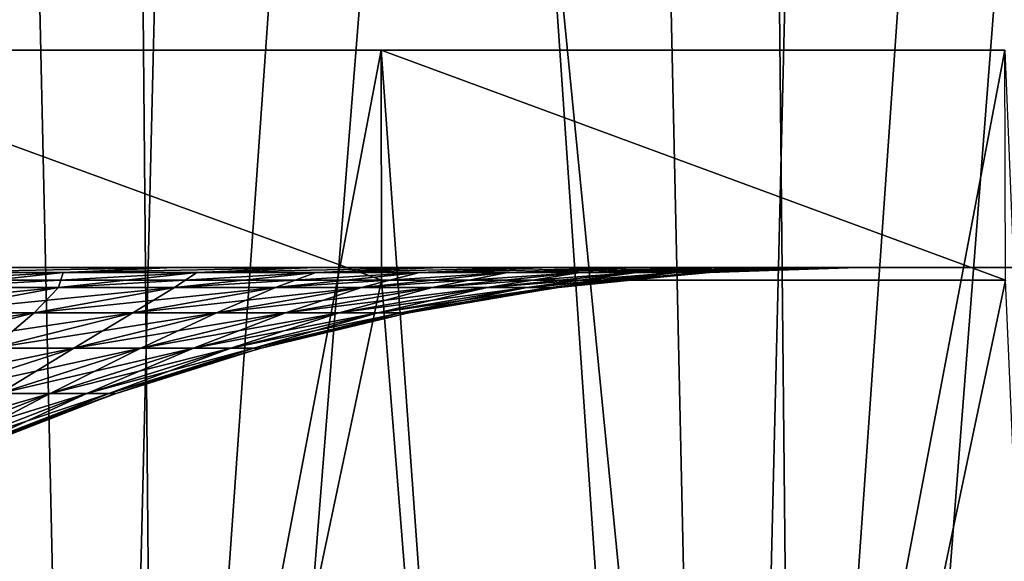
# Model space of a CAD drawing. Header units: millimetres. Extents: x -168 to 168, y -59 to 34.
# Tile 379 of 494: x 42.34 to 50, y -8.94 to -4.72. Entities that reach past the tile are written whole.
import ezdxf

# ---------------------------------------------------------------- set-up
doc = ezdxf.new("R2010")
doc.units = ezdxf.units.MM
doc.header["$LTSCALE"] = 33.374815
for name, color, linetype in [('11', 7, 'CONTINUOUS'), ('2', 7, 'CONTINUOUS'), ('25', 7, 'CONTINUOUS'), ('26', 7, 'CONTINUOUS'), ('3', 7, 'CONTINUOUS'), ('33', 7, 'CONTINUOUS'), ('34', 7, 'CONTINUOUS'), ('37', 7, 'CONTINUOUS'), ('38', 7, 'CONTINUOUS')]:
    doc.layers.add(name, color=color, linetype=linetype)

msp = doc.modelspace()

# ---------------------------------------------------------------- linework, layer by layer
at = {"layer": '11', "color": 7, "linetype": 'Continuous', "true_color": 0xf6f6f6}
for points in [[(44.479, -6.65, -100.5843), (40.6409, -6.65, 102.1954), (40.6409, -6.65, -102.1954), (44.479, -6.65, -100.5843)], [(44.479, -6.65, 100.5843), (40.6409, -6.65, 102.1954), (44.479, -6.65, -100.5843), (44.479, -6.65, 100.5843)], [(48.2534, -6.65, -98.8291), (44.479, -6.65, 100.5843), (44.479, -6.65, -100.5843), (48.2534, -6.65, -98.8291)], [(48.2534, -6.65, 98.8291), (44.479, -6.65, 100.5843), (48.2534, -6.65, -98.8291), (48.2534, -6.65, 98.8291)], [(51.9587, -6.65, -96.9323), (48.2534, -6.65, 98.8291), (48.2534, -6.65, -98.8291), (51.9587, -6.65, -96.9323)], [(51.9587, -6.65, 96.9323), (48.2534, -6.65, 98.8291), (51.9587, -6.65, -96.9323), (51.9587, -6.65, 96.9323)]]:
    msp.add_3dface(points, dxfattribs=at)
at = {"layer": '2', "color": 7, "linetype": 'Continuous', "true_color": 0xf5f5f5}
for points in [[(45.1543, -6.75, -155.4254), (40.247, -4.9554, -156.7516), (40.2501, -6.75, -156.767), (45.1543, -6.75, -155.4254)], [(45.1508, -4.9554, -155.4101), (40.247, -4.9554, -156.7516), (45.1543, -6.75, -155.4254), (45.1508, -4.9554, -155.4101)], [(40.247, -4.9554, 156.7516), (45.1508, -4.9554, 155.4101), (41.6241, -23.5022, 156.5591), (40.247, -4.9554, 156.7516)], [(41.6241, -23.5022, 156.5591), (45.1508, -4.9554, 155.4101), (46.4896, -23.5022, 155.1838), (41.6241, -23.5022, 156.5591)], [(50.0139, -6.75, -153.9304), (45.1508, -4.9554, -155.4101), (45.1543, -6.75, -155.4254), (50.0139, -6.75, -153.9304)], [(50.0101, -4.9554, -153.9152), (45.1508, -4.9554, -155.4101), (50.0139, -6.75, -153.9304), (50.0101, -4.9554, -153.9152)], [(45.1508, -4.9554, 155.4101), (50.0101, -4.9554, 153.9152), (46.4896, -23.5022, 155.1838), (45.1508, -4.9554, 155.4101)], [(50.0101, -4.9554, 153.9152), (50.5157, -17.3856, 153.8641), (46.4896, -23.5022, 155.1838), (50.0101, -4.9554, 153.9152)]]:
    msp.add_3dface(points, dxfattribs=at)
at = {"layer": '25', "color": 7, "linetype": 'Continuous', "true_color": 0xf5f5f5}
for points in [[(43.5394, -6.65, -22.1842), (42.3187, -6.65, -24.4325), (41.5205, -6.6882, -23.499), (43.5394, -6.65, -22.1842)], [(42.6752, -6.6882, -21.3304), (43.5394, -6.65, -22.1842), (41.5205, -6.6882, -23.499), (42.6752, -6.6882, -21.3304)], [(44.6408, -6.65, -19.8752), (43.5394, -6.65, -22.1842), (42.6752, -6.6882, -21.3304), (44.6408, -6.65, -19.8752)], [(43.7167, -6.6882, -19.1053), (44.6408, -6.65, -19.8752), (42.6752, -6.6882, -21.3304), (43.7167, -6.6882, -19.1053)], [(45.6198, -6.65, -17.5116), (44.6408, -6.65, -19.8752), (43.7167, -6.6882, -19.1053), (45.6198, -6.65, -17.5116)], [(44.6422, -6.6882, -16.8295), (45.6198, -6.65, -17.5116), (43.7167, -6.6882, -19.1053), (44.6422, -6.6882, -16.8295)], [(46.4738, -6.65, -15.1), (45.6198, -6.65, -17.5116), (44.6422, -6.6882, -16.8295), (46.4738, -6.65, -15.1)], [(45.4494, -6.6882, -14.509), (46.4738, -6.65, -15.1), (44.6422, -6.6882, -16.8295), (45.4494, -6.6882, -14.509)], [(47.2003, -6.65, -12.6471), (46.4738, -6.65, -15.1), (45.4494, -6.6882, -14.509), (47.2003, -6.65, -12.6471)], [(46.136, -6.6882, -12.1501), (47.2003, -6.65, -12.6471), (45.4494, -6.6882, -14.509), (46.136, -6.6882, -12.1501)], [(47.7976, -6.65, -10.1595), (47.2003, -6.65, -12.6471), (46.136, -6.6882, -12.1501), (47.7976, -6.65, -10.1595)], [(46.7003, -6.6882, -9.759), (47.7976, -6.65, -10.1595), (46.136, -6.6882, -12.1501), (46.7003, -6.6882, -9.759)], [(48.2638, -6.65, -7.644), (47.7976, -6.65, -10.1595), (46.7003, -6.6882, -9.759), (48.2638, -6.65, -7.644)], [(47.1408, -6.6882, -7.342), (48.2638, -6.65, -7.644), (46.7003, -6.6882, -9.759), (47.1408, -6.6882, -7.342)], [(47.4562, -6.6882, -4.9055), (48.5977, -6.65, -5.1076), (47.1408, -6.6882, -7.342), (47.4562, -6.6882, -4.9055)], [(48.5977, -6.65, -5.1076), (48.2638, -6.65, -7.644), (47.1408, -6.6882, -7.342), (48.5977, -6.65, -5.1076)], [(48.7984, -6.65, -2.5572), (48.5977, -6.65, -5.1076), (47.4562, -6.6882, -4.9055), (48.7984, -6.65, -2.5572)], [(47.6459, -6.6882, -2.456), (48.7984, -6.65, -2.5572), (47.4562, -6.6882, -4.9055), (47.6459, -6.6882, -2.456)], [(47.7091, -6.6882), (48.7984, -6.65, -2.5572), (47.6459, -6.6882, -2.456), (47.7091, -6.6882)], [(48.8653, -6.65), (48.7984, -6.65, -2.5572), (47.7091, -6.6882), (48.8653, -6.65)], [(42.6752, -6.6882, -21.3304), (41.5205, -6.6882, -23.499), (41.6224, -6.8062, -20.8042), (42.6752, -6.6882, -21.3304)], [(42.6382, -6.8062, -18.634), (42.6752, -6.6882, -21.3304), (41.6224, -6.8062, -20.8042), (42.6382, -6.8062, -18.634)], [(43.7167, -6.6882, -19.1053), (42.6752, -6.6882, -21.3304), (42.6382, -6.8062, -18.634), (43.7167, -6.6882, -19.1053)], [(43.5409, -6.8062, -16.4143), (43.7167, -6.6882, -19.1053), (42.6382, -6.8062, -18.634), (43.5409, -6.8062, -16.4143)], [(44.6422, -6.6882, -16.8295), (43.7167, -6.6882, -19.1053), (43.5409, -6.8062, -16.4143), (44.6422, -6.6882, -16.8295)], [(44.3282, -6.8062, -14.1511), (44.6422, -6.6882, -16.8295), (43.5409, -6.8062, -16.4143), (44.3282, -6.8062, -14.1511)], [(45.4494, -6.6882, -14.509), (44.6422, -6.6882, -16.8295), (44.3282, -6.8062, -14.1511), (45.4494, -6.6882, -14.509)], [(44.9979, -6.8062, -11.8504), (45.4494, -6.6882, -14.509), (44.3282, -6.8062, -14.1511), (44.9979, -6.8062, -11.8504)], [(46.136, -6.6882, -12.1501), (45.4494, -6.6882, -14.509), (44.9979, -6.8062, -11.8504), (46.136, -6.6882, -12.1501)], [(45.5483, -6.8062, -9.5182), (46.136, -6.6882, -12.1501), (44.9979, -6.8062, -11.8504), (45.5483, -6.8062, -9.5182)], [(46.7003, -6.6882, -9.759), (46.136, -6.6882, -12.1501), (45.5483, -6.8062, -9.5182), (46.7003, -6.6882, -9.759)], [(45.9779, -6.8062, -7.1609), (46.7003, -6.6882, -9.759), (45.5483, -6.8062, -9.5182), (45.9779, -6.8062, -7.1609)], [(47.1408, -6.6882, -7.342), (46.7003, -6.6882, -9.759), (45.9779, -6.8062, -7.1609), (47.1408, -6.6882, -7.342)], [(46.2855, -6.8062, -4.7845), (47.1408, -6.6882, -7.342), (45.9779, -6.8062, -7.1609), (46.2855, -6.8062, -4.7845)], [(47.4562, -6.6882, -4.9055), (47.1408, -6.6882, -7.342), (46.2855, -6.8062, -4.7845), (47.4562, -6.6882, -4.9055)], [(46.4705, -6.8062, -2.3954), (47.4562, -6.6882, -4.9055), (46.2855, -6.8062, -4.7845), (46.4705, -6.8062, -2.3954)], [(47.6459, -6.6882, -2.456), (47.4562, -6.6882, -4.9055), (46.4705, -6.8062, -2.3954), (47.6459, -6.6882, -2.456)], [(46.5322, -6.8062), (47.6459, -6.6882, -2.456), (46.4705, -6.8062, -2.3954), (46.5322, -6.8062)], [(47.6843, -6.6899), (47.6459, -6.6882, -2.456), (46.5322, -6.8062), (47.6843, -6.6899)], [(47.7091, -6.6882), (47.6459, -6.6882, -2.456), (47.6843, -6.6899), (47.7091, -6.6882)], [(42.6382, -6.8062, -18.634), (41.6224, -6.8062, -20.8042), (41.5695, -7.0035, -18.1669), (42.6382, -6.8062, -18.634)], [(42.4496, -7.0035, -16.0029), (42.6382, -6.8062, -18.634), (41.5695, -7.0035, -18.1669), (42.4496, -7.0035, -16.0029)], [(43.5409, -6.8062, -16.4143), (42.6382, -6.8062, -18.634), (42.4496, -7.0035, -16.0029), (43.5409, -6.8062, -16.4143)], [(43.2171, -7.0035, -13.7964), (43.5409, -6.8062, -16.4143), (42.4496, -7.0035, -16.0029), (43.2171, -7.0035, -13.7964)], [(44.3282, -6.8062, -14.1511), (43.5409, -6.8062, -16.4143), (43.2171, -7.0035, -13.7964), (44.3282, -6.8062, -14.1511)], [(43.8701, -7.0035, -11.5534), (44.3282, -6.8062, -14.1511), (43.2171, -7.0035, -13.7964), (43.8701, -7.0035, -11.5534)], [(44.9979, -6.8062, -11.8504), (44.3282, -6.8062, -14.1511), (43.8701, -7.0035, -11.5534), (44.9979, -6.8062, -11.8504)], [(44.4066, -7.0035, -9.2797), (44.9979, -6.8062, -11.8504), (43.8701, -7.0035, -11.5534), (44.4066, -7.0035, -9.2797)], [(45.5483, -6.8062, -9.5182), (44.9979, -6.8062, -11.8504), (44.4066, -7.0035, -9.2797), (45.5483, -6.8062, -9.5182)], [(44.8255, -7.0035, -6.9814), (45.5483, -6.8062, -9.5182), (44.4066, -7.0035, -9.2797), (44.8255, -7.0035, -6.9814)], [(45.9779, -6.8062, -7.1609), (45.5483, -6.8062, -9.5182), (44.8255, -7.0035, -6.9814), (45.9779, -6.8062, -7.1609)], [(45.1254, -7.0035, -4.6646), (45.9779, -6.8062, -7.1609), (44.8255, -7.0035, -6.9814), (45.1254, -7.0035, -4.6646)], [(46.2855, -6.8062, -4.7845), (45.9779, -6.8062, -7.1609), (45.1254, -7.0035, -4.6646), (46.2855, -6.8062, -4.7845)], [(45.3057, -7.0035, -2.3354), (46.2855, -6.8062, -4.7845), (45.1254, -7.0035, -4.6646), (45.3057, -7.0035, -2.3354)], [(46.4705, -6.8062, -2.3954), (46.2855, -6.8062, -4.7845), (45.3057, -7.0035, -2.3354), (46.4705, -6.8062, -2.3954)], [(45.3659, -7.0035), (46.4705, -6.8062, -2.3954), (45.3057, -7.0035, -2.3354), (45.3659, -7.0035)], [(46.5087, -6.8094), (46.4705, -6.8062, -2.3954), (45.3659, -7.0035), (46.5087, -6.8094)], [(46.5322, -6.8062), (46.4705, -6.8062, -2.3954), (46.5087, -6.8094), (46.5322, -6.8062)], [(42.4496, -7.0035, -16.0029), (41.5695, -7.0035, -18.1669), (41.3733, -7.279, -15.5971), (42.4496, -7.0035, -16.0029)], [(42.1213, -7.279, -13.4466), (42.4496, -7.0035, -16.0029), (41.3733, -7.279, -15.5971), (42.1213, -7.279, -13.4466)], [(43.2171, -7.0035, -13.7964), (42.4496, -7.0035, -16.0029), (42.1213, -7.279, -13.4466), (43.2171, -7.0035, -13.7964)], [(42.7577, -7.279, -11.2604), (43.2171, -7.0035, -13.7964), (42.1213, -7.279, -13.4466), (42.7577, -7.279, -11.2604)], [(43.8701, -7.0035, -11.5534), (43.2171, -7.0035, -13.7964), (42.7577, -7.279, -11.2604), (43.8701, -7.0035, -11.5534)], [(43.2807, -7.279, -9.0444), (43.8701, -7.0035, -11.5534), (42.7577, -7.279, -11.2604), (43.2807, -7.279, -9.0444)], [(44.4066, -7.0035, -9.2797), (43.8701, -7.0035, -11.5534), (43.2807, -7.279, -9.0444), (44.4066, -7.0035, -9.2797)], [(43.6889, -7.279, -6.8044), (44.4066, -7.0035, -9.2797), (43.2807, -7.279, -9.0444), (43.6889, -7.279, -6.8044)], [(44.8255, -7.0035, -6.9814), (44.4066, -7.0035, -9.2797), (43.6889, -7.279, -6.8044), (44.8255, -7.0035, -6.9814)], [(43.9812, -7.279, -4.5463), (44.8255, -7.0035, -6.9814), (43.6889, -7.279, -6.8044), (43.9812, -7.279, -4.5463)], [(45.1254, -7.0035, -4.6646), (44.8255, -7.0035, -6.9814), (43.9812, -7.279, -4.5463), (45.1254, -7.0035, -4.6646)], [(44.1569, -7.279, -2.2762), (45.1254, -7.0035, -4.6646), (43.9812, -7.279, -4.5463), (44.1569, -7.279, -2.2762)], [(45.3057, -7.0035, -2.3354), (45.1254, -7.0035, -4.6646), (44.1569, -7.279, -2.2762), (45.3057, -7.0035, -2.3354)], [(44.2156, -7.279), (45.3057, -7.0035, -2.3354), (44.1569, -7.279, -2.2762), (44.2156, -7.279)], [(45.3439, -7.008), (45.3057, -7.0035, -2.3354), (44.2156, -7.279), (45.3439, -7.008)], [(45.3659, -7.0035), (45.3057, -7.0035, -2.3354), (45.3439, -7.008), (45.3659, -7.0035)], [(42.7577, -7.279, -11.2604), (42.1213, -7.279, -13.4466), (41.6659, -7.6317, -10.9729), (42.7577, -7.279, -11.2604)], [(42.1755, -7.6317, -8.8134), (42.7577, -7.279, -11.2604), (41.6659, -7.6317, -10.9729), (42.1755, -7.6317, -8.8134)], [(42.5733, -7.6317, -6.6306), (43.2807, -7.279, -9.0444), (42.1755, -7.6317, -8.8134), (42.5733, -7.6317, -6.6306)], [(43.2807, -7.279, -9.0444), (42.7577, -7.279, -11.2604), (42.1755, -7.6317, -8.8134), (43.2807, -7.279, -9.0444)], [(42.8581, -7.6317, -4.4302), (43.6889, -7.279, -6.8044), (42.5733, -7.6317, -6.6306), (42.8581, -7.6317, -4.4302)], [(43.6889, -7.279, -6.8044), (43.2807, -7.279, -9.0444), (42.5733, -7.6317, -6.6306), (43.6889, -7.279, -6.8044)], [(43.0294, -7.6317, -2.218), (43.9812, -7.279, -4.5463), (42.8581, -7.6317, -4.4302), (43.0294, -7.6317, -2.218)], [(43.9812, -7.279, -4.5463), (43.6889, -7.279, -6.8044), (42.8581, -7.6317, -4.4302), (43.9812, -7.279, -4.5463)], [(43.0865, -7.6317), (44.1569, -7.279, -2.2762), (43.0294, -7.6317, -2.218), (43.0865, -7.6317)], [(44.1569, -7.279, -2.2762), (43.9812, -7.279, -4.5463), (43.0294, -7.6317, -2.218), (44.1569, -7.279, -2.2762)], [(44.1951, -7.2847), (44.1569, -7.279, -2.2762), (43.0865, -7.6317), (44.1951, -7.2847)], [(44.2156, -7.279), (44.1569, -7.279, -2.2762), (44.1951, -7.2847), (44.2156, -7.279)], [(42.5733, -7.6317, -6.6306), (42.1755, -7.6317, -8.8134), (41.4837, -8.0598, -6.4609), (42.5733, -7.6317, -6.6306)], [(41.7613, -8.0598, -4.3168), (42.5733, -7.6317, -6.6306), (41.4837, -8.0598, -6.4609), (41.7613, -8.0598, -4.3168)], [(42.8581, -7.6317, -4.4302), (42.5733, -7.6317, -6.6306), (41.7613, -8.0598, -4.3168), (42.8581, -7.6317, -4.4302)], [(41.9282, -8.0598, -2.1613), (42.8581, -7.6317, -4.4302), (41.7613, -8.0598, -4.3168), (41.9282, -8.0598, -2.1613)], [(43.0294, -7.6317, -2.218), (42.8581, -7.6317, -4.4302), (41.9282, -8.0598, -2.1613), (43.0294, -7.6317, -2.218)], [(41.9839, -8.0598), (43.0294, -7.6317, -2.218), (41.9282, -8.0598, -2.1613), (41.9839, -8.0598)], [(43.0676, -7.6383), (43.0294, -7.6317, -2.218), (41.9839, -8.0598), (43.0676, -7.6383)], [(43.0865, -7.6317), (43.0294, -7.6317, -2.218), (43.0676, -7.6383), (43.0865, -7.6317)]]:
    msp.add_3dface(points, dxfattribs=at)
at = {"layer": '26', "color": 7, "linetype": 'Continuous', "true_color": 0xf5f5f5}
for points in [[(41.5205, -6.6882, 23.499), (43.5394, -6.65, 22.1842), (42.6752, -6.6882, 21.3304), (41.5205, -6.6882, 23.499)], [(42.3187, -6.65, 24.4325), (43.5394, -6.65, 22.1842), (41.5205, -6.6882, 23.499), (42.3187, -6.65, 24.4325)], [(43.5394, -6.65, 22.1842), (44.6408, -6.65, 19.8752), (42.6752, -6.6882, 21.3304), (43.5394, -6.65, 22.1842)], [(42.6752, -6.6882, 21.3304), (44.6408, -6.65, 19.8752), (43.7167, -6.6882, 19.1053), (42.6752, -6.6882, 21.3304)], [(44.6408, -6.65, 19.8752), (45.6198, -6.65, 17.5116), (43.7167, -6.6882, 19.1053), (44.6408, -6.65, 19.8752)], [(43.7167, -6.6882, 19.1053), (45.6198, -6.65, 17.5116), (44.6422, -6.6882, 16.8295), (43.7167, -6.6882, 19.1053)], [(45.6198, -6.65, 17.5116), (46.4738, -6.65, 15.1), (44.6422, -6.6882, 16.8295), (45.6198, -6.65, 17.5116)], [(44.6422, -6.6882, 16.8295), (46.4738, -6.65, 15.1), (45.4494, -6.6882, 14.509), (44.6422, -6.6882, 16.8295)], [(46.4738, -6.65, 15.1), (47.2003, -6.65, 12.6471), (45.4494, -6.6882, 14.509), (46.4738, -6.65, 15.1)], [(45.4494, -6.6882, 14.509), (47.2003, -6.65, 12.6471), (46.136, -6.6882, 12.1501), (45.4494, -6.6882, 14.509)], [(47.2003, -6.65, 12.6471), (47.7976, -6.65, 10.1595), (46.136, -6.6882, 12.1501), (47.2003, -6.65, 12.6471)], [(46.136, -6.6882, 12.1501), (47.7976, -6.65, 10.1595), (46.7003, -6.6882, 9.759), (46.136, -6.6882, 12.1501)], [(47.7976, -6.65, 10.1595), (48.2638, -6.65, 7.644), (46.7003, -6.6882, 9.759), (47.7976, -6.65, 10.1595)], [(46.7003, -6.6882, 9.759), (48.2638, -6.65, 7.644), (47.1408, -6.6882, 7.342), (46.7003, -6.6882, 9.759)], [(48.2638, -6.65, 7.644), (48.5977, -6.65, 5.1076), (47.1408, -6.6882, 7.342), (48.2638, -6.65, 7.644)], [(47.1408, -6.6882, 7.342), (48.5977, -6.65, 5.1076), (47.4562, -6.6882, 4.9055), (47.1408, -6.6882, 7.342)], [(48.5977, -6.65, 5.1076), (48.7984, -6.65, 2.5572), (47.4562, -6.6882, 4.9055), (48.5977, -6.65, 5.1076)], [(47.4562, -6.6882, 4.9055), (48.7984, -6.65, 2.5572), (47.6459, -6.6882, 2.456), (47.4562, -6.6882, 4.9055)], [(48.8653, -6.65), (47.7091, -6.6882), (47.6459, -6.6882, 2.456), (48.8653, -6.65)], [(48.7984, -6.65, 2.5572), (48.8653, -6.65), (47.6459, -6.6882, 2.456), (48.7984, -6.65, 2.5572)], [(41.5205, -6.6882, 23.499), (42.6752, -6.6882, 21.3304), (40.4963, -6.8062, 22.9193), (41.5205, -6.6882, 23.499)], [(40.4963, -6.8062, 22.9193), (42.6752, -6.6882, 21.3304), (41.6224, -6.8062, 20.8042), (40.4963, -6.8062, 22.9193)], [(42.6752, -6.6882, 21.3304), (43.7167, -6.6882, 19.1053), (41.6224, -6.8062, 20.8042), (42.6752, -6.6882, 21.3304)], [(41.6224, -6.8062, 20.8042), (43.7167, -6.6882, 19.1053), (42.6382, -6.8062, 18.634), (41.6224, -6.8062, 20.8042)], [(43.7167, -6.6882, 19.1053), (44.6422, -6.6882, 16.8295), (42.6382, -6.8062, 18.634), (43.7167, -6.6882, 19.1053)], [(42.6382, -6.8062, 18.634), (44.6422, -6.6882, 16.8295), (43.5409, -6.8062, 16.4143), (42.6382, -6.8062, 18.634)], [(44.6422, -6.6882, 16.8295), (45.4494, -6.6882, 14.509), (43.5409, -6.8062, 16.4143), (44.6422, -6.6882, 16.8295)], [(43.5409, -6.8062, 16.4143), (45.4494, -6.6882, 14.509), (44.3282, -6.8062, 14.1511), (43.5409, -6.8062, 16.4143)], [(45.4494, -6.6882, 14.509), (46.136, -6.6882, 12.1501), (44.3282, -6.8062, 14.1511), (45.4494, -6.6882, 14.509)], [(44.3282, -6.8062, 14.1511), (46.136, -6.6882, 12.1501), (44.9979, -6.8062, 11.8504), (44.3282, -6.8062, 14.1511)], [(46.136, -6.6882, 12.1501), (46.7003, -6.6882, 9.759), (44.9979, -6.8062, 11.8504), (46.136, -6.6882, 12.1501)], [(44.9979, -6.8062, 11.8504), (46.7003, -6.6882, 9.759), (45.5483, -6.8062, 9.5182), (44.9979, -6.8062, 11.8504)], [(46.7003, -6.6882, 9.759), (47.1408, -6.6882, 7.342), (45.5483, -6.8062, 9.5182), (46.7003, -6.6882, 9.759)], [(45.5483, -6.8062, 9.5182), (47.1408, -6.6882, 7.342), (45.9779, -6.8062, 7.1609), (45.5483, -6.8062, 9.5182)], [(47.1408, -6.6882, 7.342), (47.4562, -6.6882, 4.9055), (45.9779, -6.8062, 7.1609), (47.1408, -6.6882, 7.342)], [(45.9779, -6.8062, 7.1609), (47.4562, -6.6882, 4.9055), (46.2855, -6.8062, 4.7845), (45.9779, -6.8062, 7.1609)], [(47.4562, -6.6882, 4.9055), (47.6459, -6.6882, 2.456), (46.2855, -6.8062, 4.7845), (47.4562, -6.6882, 4.9055)], [(46.2855, -6.8062, 4.7845), (47.6459, -6.6882, 2.456), (46.4705, -6.8062, 2.3954), (46.2855, -6.8062, 4.7845)], [(47.7091, -6.6882), (47.6843, -6.6899), (46.4705, -6.8062, 2.3954), (47.7091, -6.6882)], [(47.6459, -6.6882, 2.456), (47.7091, -6.6882), (46.4705, -6.8062, 2.3954), (47.6459, -6.6882, 2.456)], [(47.6843, -6.6899), (46.5322, -6.8062), (46.4705, -6.8062, 2.3954), (47.6843, -6.6899)], [(41.6224, -6.8062, 20.8042), (42.6382, -6.8062, 18.634), (40.5792, -7.0035, 20.2828), (41.6224, -6.8062, 20.8042)], [(40.5792, -7.0035, 20.2828), (42.6382, -6.8062, 18.634), (41.5695, -7.0035, 18.1669), (40.5792, -7.0035, 20.2828)], [(42.6382, -6.8062, 18.634), (43.5409, -6.8062, 16.4143), (41.5695, -7.0035, 18.1669), (42.6382, -6.8062, 18.634)], [(41.5695, -7.0035, 18.1669), (43.5409, -6.8062, 16.4143), (42.4496, -7.0035, 16.0029), (41.5695, -7.0035, 18.1669)], [(43.5409, -6.8062, 16.4143), (44.3282, -6.8062, 14.1511), (42.4496, -7.0035, 16.0029), (43.5409, -6.8062, 16.4143)], [(42.4496, -7.0035, 16.0029), (44.3282, -6.8062, 14.1511), (43.2171, -7.0035, 13.7964), (42.4496, -7.0035, 16.0029)], [(44.3282, -6.8062, 14.1511), (44.9979, -6.8062, 11.8504), (43.2171, -7.0035, 13.7964), (44.3282, -6.8062, 14.1511)], [(43.2171, -7.0035, 13.7964), (44.9979, -6.8062, 11.8504), (43.8701, -7.0035, 11.5534), (43.2171, -7.0035, 13.7964)], [(44.9979, -6.8062, 11.8504), (45.5483, -6.8062, 9.5182), (43.8701, -7.0035, 11.5534), (44.9979, -6.8062, 11.8504)], [(43.8701, -7.0035, 11.5534), (45.5483, -6.8062, 9.5182), (44.4066, -7.0035, 9.2797), (43.8701, -7.0035, 11.5534)], [(45.5483, -6.8062, 9.5182), (45.9779, -6.8062, 7.1609), (44.4066, -7.0035, 9.2797), (45.5483, -6.8062, 9.5182)], [(44.4066, -7.0035, 9.2797), (45.9779, -6.8062, 7.1609), (44.8255, -7.0035, 6.9814), (44.4066, -7.0035, 9.2797)], [(45.9779, -6.8062, 7.1609), (46.2855, -6.8062, 4.7845), (44.8255, -7.0035, 6.9814), (45.9779, -6.8062, 7.1609)], [(44.8255, -7.0035, 6.9814), (46.2855, -6.8062, 4.7845), (45.1254, -7.0035, 4.6646), (44.8255, -7.0035, 6.9814)], [(46.2855, -6.8062, 4.7845), (46.4705, -6.8062, 2.3954), (45.1254, -7.0035, 4.6646), (46.2855, -6.8062, 4.7845)], [(45.1254, -7.0035, 4.6646), (46.4705, -6.8062, 2.3954), (45.3057, -7.0035, 2.3354), (45.1254, -7.0035, 4.6646)], [(46.4705, -6.8062, 2.3954), (46.5322, -6.8062), (45.3057, -7.0035, 2.3354), (46.4705, -6.8062, 2.3954)], [(46.5322, -6.8062), (46.5087, -6.8094), (45.3057, -7.0035, 2.3354), (46.5322, -6.8062)], [(46.5087, -6.8094), (45.3659, -7.0035), (45.3057, -7.0035, 2.3354), (46.5087, -6.8094)], [(41.5695, -7.0035, 18.1669), (42.4496, -7.0035, 16.0029), (40.5155, -7.279, 17.7063), (41.5695, -7.0035, 18.1669)], [(40.5155, -7.279, 17.7063), (42.4496, -7.0035, 16.0029), (41.3733, -7.279, 15.5971), (40.5155, -7.279, 17.7063)], [(41.3733, -7.279, 15.5971), (43.2171, -7.0035, 13.7964), (42.1213, -7.279, 13.4466), (41.3733, -7.279, 15.5971)], [(42.4496, -7.0035, 16.0029), (43.2171, -7.0035, 13.7964), (41.3733, -7.279, 15.5971), (42.4496, -7.0035, 16.0029)], [(42.1213, -7.279, 13.4466), (43.8701, -7.0035, 11.5534), (42.7577, -7.279, 11.2604), (42.1213, -7.279, 13.4466)], [(43.2171, -7.0035, 13.7964), (43.8701, -7.0035, 11.5534), (42.1213, -7.279, 13.4466), (43.2171, -7.0035, 13.7964)], [(43.8701, -7.0035, 11.5534), (44.4066, -7.0035, 9.2797), (42.7577, -7.279, 11.2604), (43.8701, -7.0035, 11.5534)], [(42.7577, -7.279, 11.2604), (44.4066, -7.0035, 9.2797), (43.2807, -7.279, 9.0444), (42.7577, -7.279, 11.2604)], [(44.4066, -7.0035, 9.2797), (44.8255, -7.0035, 6.9814), (43.2807, -7.279, 9.0444), (44.4066, -7.0035, 9.2797)], [(43.2807, -7.279, 9.0444), (44.8255, -7.0035, 6.9814), (43.6889, -7.279, 6.8044), (43.2807, -7.279, 9.0444)], [(44.8255, -7.0035, 6.9814), (45.1254, -7.0035, 4.6646), (43.6889, -7.279, 6.8044), (44.8255, -7.0035, 6.9814)], [(43.6889, -7.279, 6.8044), (45.1254, -7.0035, 4.6646), (43.9812, -7.279, 4.5463), (43.6889, -7.279, 6.8044)], [(45.1254, -7.0035, 4.6646), (45.3057, -7.0035, 2.3354), (43.9812, -7.279, 4.5463), (45.1254, -7.0035, 4.6646)], [(43.9812, -7.279, 4.5463), (45.3057, -7.0035, 2.3354), (44.1569, -7.279, 2.2762), (43.9812, -7.279, 4.5463)], [(45.3659, -7.0035), (45.3439, -7.008), (44.1569, -7.279, 2.2762), (45.3659, -7.0035)], [(45.3057, -7.0035, 2.3354), (45.3659, -7.0035), (44.1569, -7.279, 2.2762), (45.3057, -7.0035, 2.3354)], [(45.3439, -7.008), (44.2156, -7.279), (44.1569, -7.279, 2.2762), (45.3439, -7.008)], [(42.1213, -7.279, 13.4466), (42.7577, -7.279, 11.2604), (41.0457, -7.6317, 13.1032), (42.1213, -7.279, 13.4466)], [(41.0457, -7.6317, 13.1032), (42.7577, -7.279, 11.2604), (41.6659, -7.6317, 10.9729), (41.0457, -7.6317, 13.1032)], [(42.7577, -7.279, 11.2604), (43.2807, -7.279, 9.0444), (41.6659, -7.6317, 10.9729), (42.7577, -7.279, 11.2604)], [(41.6659, -7.6317, 10.9729), (43.2807, -7.279, 9.0444), (42.1755, -7.6317, 8.8134), (41.6659, -7.6317, 10.9729)], [(43.2807, -7.279, 9.0444), (43.6889, -7.279, 6.8044), (42.1755, -7.6317, 8.8134), (43.2807, -7.279, 9.0444)], [(42.1755, -7.6317, 8.8134), (43.6889, -7.279, 6.8044), (42.5733, -7.6317, 6.6306), (42.1755, -7.6317, 8.8134)], [(43.6889, -7.279, 6.8044), (43.9812, -7.279, 4.5463), (42.5733, -7.6317, 6.6306), (43.6889, -7.279, 6.8044)], [(42.5733, -7.6317, 6.6306), (43.9812, -7.279, 4.5463), (42.8581, -7.6317, 4.4302), (42.5733, -7.6317, 6.6306)], [(43.9812, -7.279, 4.5463), (44.1569, -7.279, 2.2762), (42.8581, -7.6317, 4.4302), (43.9812, -7.279, 4.5463)], [(42.8581, -7.6317, 4.4302), (44.1569, -7.279, 2.2762), (43.0294, -7.6317, 2.218), (42.8581, -7.6317, 4.4302)], [(44.2156, -7.279), (44.1951, -7.2847), (43.0294, -7.6317, 2.218), (44.2156, -7.279)], [(44.1569, -7.279, 2.2762), (44.2156, -7.279), (43.0294, -7.6317, 2.218), (44.1569, -7.279, 2.2762)], [(44.1951, -7.2847), (43.0865, -7.6317), (43.0294, -7.6317, 2.218), (44.1951, -7.2847)], [(42.1755, -7.6317, 8.8134), (42.5733, -7.6317, 6.6306), (41.0961, -8.0598, 8.5879), (42.1755, -7.6317, 8.8134)], [(41.0961, -8.0598, 8.5879), (42.5733, -7.6317, 6.6306), (41.4837, -8.0598, 6.4609), (41.0961, -8.0598, 8.5879)], [(42.5733, -7.6317, 6.6306), (42.8581, -7.6317, 4.4302), (41.4837, -8.0598, 6.4609), (42.5733, -7.6317, 6.6306)], [(41.4837, -8.0598, 6.4609), (42.8581, -7.6317, 4.4302), (41.7613, -8.0598, 4.3168), (41.4837, -8.0598, 6.4609)], [(42.8581, -7.6317, 4.4302), (43.0294, -7.6317, 2.218), (41.7613, -8.0598, 4.3168), (42.8581, -7.6317, 4.4302)], [(41.7613, -8.0598, 4.3168), (43.0294, -7.6317, 2.218), (41.9282, -8.0598, 2.1613), (41.7613, -8.0598, 4.3168)], [(43.0865, -7.6317), (43.0676, -7.6383), (41.9282, -8.0598, 2.1613), (43.0865, -7.6317)], [(43.0294, -7.6317, 2.218), (43.0865, -7.6317), (41.9282, -8.0598, 2.1613), (43.0294, -7.6317, 2.218)], [(43.0676, -7.6383), (41.9839, -8.0598), (41.9282, -8.0598, 2.1613), (43.0676, -7.6383)]]:
    msp.add_3dface(points, dxfattribs=at)
at = {"layer": '3', "color": 7, "linetype": 'Continuous', "true_color": 0xf5f5f5}
for points in [[(45.1543, -6.75, -155.4254), (40.2501, -6.75, -156.767), (41.6241, -23.5022, -156.5591), (45.1543, -6.75, -155.4254)], [(46.4896, -23.5022, -155.1838), (45.1543, -6.75, -155.4254), (41.6241, -23.5022, -156.5591), (46.4896, -23.5022, -155.1838)], [(50.0139, -6.75, -153.9304), (45.1543, -6.75, -155.4254), (46.4896, -23.5022, -155.1838), (50.0139, -6.75, -153.9304)], [(50.0139, -6.75, -153.9304), (46.4896, -23.5022, -155.1838), (50.5305, -18.5442, -153.8699), (50.0139, -6.75, -153.9304)]]:
    msp.add_3dface(points, dxfattribs=at)
at = {"layer": '33', "color": 3, "linetype": 'Continuous'}
for points in [[(38.4535, -23.643, 163.4941), (43.47, -23.643, 162.2324), (38.0096, 31.8789, 161.6067), (38.4535, -23.643, 163.4941)], [(38.0096, 31.8789, 161.6067), (43.47, -23.643, 162.2324), (42.9682, 31.8789, 160.3596), (38.0096, 31.8789, 161.6067)], [(43.47, -23.643, 162.2324), (48.4454, -23.643, 160.8168), (42.9682, 31.8789, 160.3596), (43.47, -23.643, 162.2324)], [(42.9682, 31.8789, 160.3596), (48.4454, -23.643, 160.8168), (47.8861, 31.8789, 158.9603), (42.9682, 31.8789, 160.3596)], [(48.4454, -23.643, 160.8168), (53.3748, -23.643, 159.2486), (47.8861, 31.8789, 158.9603), (48.4454, -23.643, 160.8168)], [(47.8861, 31.8789, 158.9603), (53.3748, -23.643, 159.2486), (52.7586, 31.8789, 157.4103), (47.8861, 31.8789, 158.9603)]]:
    msp.add_3dface(points, dxfattribs=at)
at = {"layer": '34', "color": 3, "linetype": 'Continuous'}
for points in [[(42.9682, 31.8789, -160.3596), (38.4535, -23.643, -163.4941), (38.0096, 31.8789, -161.6067), (42.9682, 31.8789, -160.3596)], [(43.47, -23.643, -162.2324), (38.4535, -23.643, -163.4941), (42.9682, 31.8789, -160.3596), (43.47, -23.643, -162.2324)], [(47.8861, 31.8789, -158.9603), (43.47, -23.643, -162.2324), (42.9682, 31.8789, -160.3596), (47.8861, 31.8789, -158.9603)], [(48.4454, -23.643, -160.8168), (43.47, -23.643, -162.2324), (47.8861, 31.8789, -158.9603), (48.4454, -23.643, -160.8168)], [(52.7586, 31.8789, -157.4103), (48.4454, -23.643, -160.8168), (47.8861, 31.8789, -158.9603), (52.7586, 31.8789, -157.4103)], [(53.3748, -23.643, -159.2486), (48.4454, -23.643, -160.8168), (52.7586, 31.8789, -157.4103), (53.3748, -23.643, -159.2486)]]:
    msp.add_3dface(points, dxfattribs=at)
at = {"layer": '37', "color": 7, "linetype": 'Continuous', "true_color": 0xf5f5f5}
for points in [[(37.9668, -23.85, -161.425), (42.9199, -23.85, -160.1792), (39.2571, 29.2893, -159.6835), (37.9668, -23.85, -161.425)], [(39.2571, 29.2893, -159.6835), (42.9199, -23.85, -160.1792), (44.2043, 29.2893, -158.3854), (39.2571, 29.2893, -159.6835)], [(42.9199, -23.85, -160.1792), (47.8323, -23.85, -158.7815), (44.2043, 29.2893, -158.3854), (42.9199, -23.85, -160.1792)], [(44.2043, 29.2893, -158.3854), (47.8323, -23.85, -158.7815), (49.1087, 29.2893, -156.934), (44.2043, 29.2893, -158.3854)], [(47.8323, -23.85, -158.7815), (52.6992, -23.85, -157.2333), (49.1087, 29.2893, -156.934), (47.8323, -23.85, -158.7815)], [(49.1087, 29.2893, -156.934), (52.6992, -23.85, -157.2333), (53.9655, 29.2893, -155.3308), (49.1087, 29.2893, -156.934)]]:
    msp.add_3dface(points, dxfattribs=at)
at = {"layer": '38', "color": 7, "linetype": 'Continuous', "true_color": 0xf5f5f5}
for points in [[(42.9199, -23.85, 160.1792), (37.9668, -23.85, 161.425), (41.7358, 29.2893, 159.0537), (42.9199, -23.85, 160.1792)], [(46.6621, 29.2893, 157.6787), (42.9199, -23.85, 160.1792), (41.7358, 29.2893, 159.0537), (46.6621, 29.2893, 157.6787)], [(47.8323, -23.85, 158.7815), (42.9199, -23.85, 160.1792), (46.6621, 29.2893, 157.6787), (47.8323, -23.85, 158.7815)], [(51.5433, 29.2893, 156.1513), (47.8323, -23.85, 158.7815), (46.6621, 29.2893, 157.6787), (51.5433, 29.2893, 156.1513)], [(52.6993, -23.85, 157.2332), (47.8323, -23.85, 158.7815), (51.5433, 29.2893, 156.1513), (52.6993, -23.85, 157.2332)]]:
    msp.add_3dface(points, dxfattribs=at)

doc.saveas('drawing.dxf')
